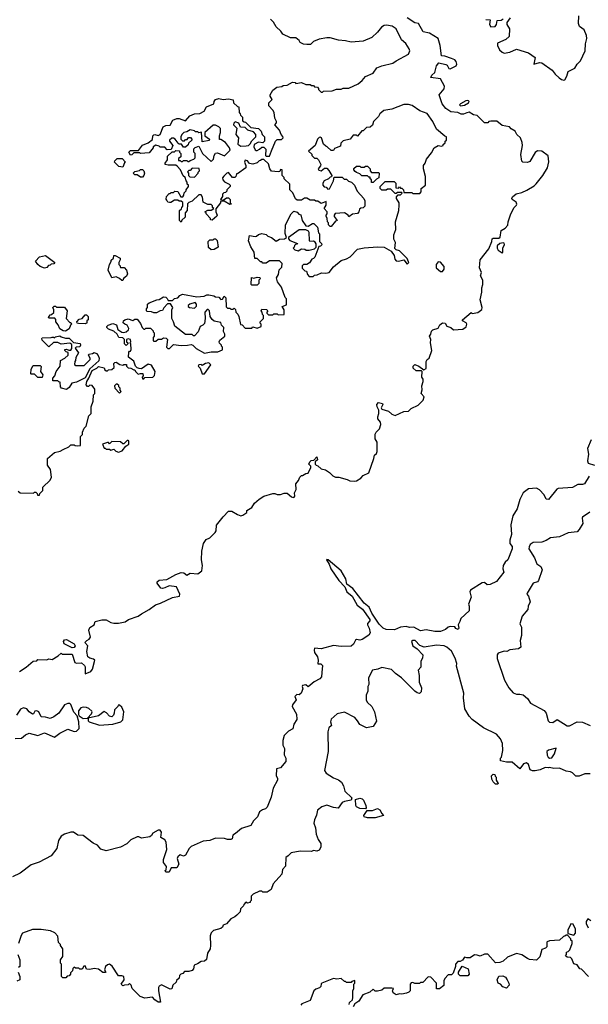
# Model space of a CAD drawing. Extents: x 1861455 to 2058065, y 200073 to 437907.
# Tile 434 of 574: x 2020480 to 2025637, y 343032 to 351968. Entities that reach past the tile are written whole.
import ezdxf

# ---------------------------------------------------------------- set-up
doc = ezdxf.new("R2010")
doc.units = 0

msp = doc.modelspace()

# ---------------------------------------------------------------- linework, layer by layer
at = {"layer": '0CON05XD'}
for points in [[(2024927.5, 351985), (2024897.8, 351942.2), (2024899.5, 351925), (2024920.9, 351885), (2024918, 351815), (2024890.2, 351789.8), (2024813.9, 351756.1), (2024812.1, 351735), (2024832.5, 351695), (2024855, 351673.5), (2024875, 351664.8), (2024925.8, 351674.2), (2024985, 351700), (2025095, 351668), (2025153.8, 351625), (2025143.9, 351563.9), (2025195, 351578.8), (2025215, 351576.2), (2025309.6, 351509.5), (2025335.7, 351475), (2025371.7, 351441.7), (2025395, 351424.6), (2025415, 351418.6), (2025425, 351423.3), (2025442.2, 351455), (2025455, 351496.7), (2025515, 351528), (2025536.7, 351565), (2025566.2, 351595), (2025607.5, 351685), (2025612.3, 351747.7), (2025623.6, 351796.4), (2025621.2, 351825), (2025600, 351875), (2025557, 351907), (2025546.7, 351935), (2025552.5, 352002.5)], [(2021815, 350330), (2021808.3, 350338.3), (2021810, 350365), (2021835, 350390), (2021845, 350390), (2021855, 350400), (2021875, 350400), (2021888.3, 350411.7), (2021915, 350410), (2021941.7, 350361.7), (2021958.3, 350361.7), (2021970, 350375), (2021971.7, 350398.3), (2021990, 350415), (2021990, 350425), (2022010, 350455), (2022010, 350465), (2022000, 350475), (2022000, 350495), (2021990, 350505), (2021980, 350535), (2021961.7, 350551.7), (2021937, 350607), (2021909.3, 350639.3), (2021895, 350647.5), (2021825, 350647.5), (2021800, 350655), (2021800, 350665), (2021820, 350695), (2021821.7, 350728.3), (2021861.7, 350768.3), (2021885, 350770), (2021895, 350780), (2021928.3, 350778.3), (2021930, 350765), (2021940, 350755), (2021940, 350725), (2021921.7, 350708.3), (2021921.7, 350691.7), (2021935, 350690), (2021945, 350680), (2021955, 350680), (2021965, 350690), (2021995, 350690), (2022005, 350680), (2022015, 350680), (2022025, 350690), (2022058.3, 350701.7), (2022070, 350715), (2022070, 350755), (2022060, 350765), (2022060, 350795), (2022071.7, 350808.3), (2022105, 350820), (2022137.5, 350755), (2022215, 350680), (2022237, 350703), (2022243.3, 350735), (2022255, 350757.5), (2022275, 350760), (2022336.4, 350733.6), (2022387.5, 350785), (2022383.3, 350805), (2022347.5, 350855), (2022305, 350880), (2022291.7, 350881.7), (2022292.5, 350915), (2022302.5, 350945), (2022301.7, 350981.7), (2022287, 350997), (2022255, 351010), (2022235, 351010), (2022160, 350945), (2022160, 350915), (2022200, 350885), (2022197, 350873), (2022135, 350860), (2022128.3, 350948.3), (2022105, 350940), (2022095, 350950), (2022075, 350950), (2022065, 350960), (2022025, 350967.5), (2021995, 350950), (2021970, 350945), (2021950, 350925), (2021942.5, 350905), (2021942.5, 350882.5), (2021955, 350870), (2021975, 350870), (2021985, 350880), (2021998.3, 350881.7), (2022011.7, 350898.3), (2022028.3, 350898.3), (2022040, 350885), (2022040, 350875), (2022011.7, 350848.3), (2022008.3, 350831.7), (2021985, 350810), (2021965, 350810), (2021948.3, 350838.3), (2021925, 350840), (2021918.3, 350848.3), (2021890, 350885), (2021875, 350892.5), (2021858.3, 350891.7), (2021840, 350875), (2021840, 350865), (2021870, 350825), (2021855, 350790), (2021818.3, 350788.3), (2021795, 350810), (2021755, 350810), (2021745, 350820), (2021715, 350830), (2021690, 350815), (2021690, 350805), (2021655, 350760), (2021575, 350752.5), (2021565, 350760), (2021515, 350760), (2021498.3, 350741.7), (2021485, 350740), (2021470, 350765), (2021485, 350780), (2021558.3, 350781.7), (2021595, 350830), (2021645, 350850), (2021685, 350880), (2021687.5, 350915), (2021695, 350922.5), (2021705, 350926.7), (2021735, 350917.5), (2021753, 350927), (2021780, 350995), (2021805, 351007.5), (2021845, 351010), (2021870, 351055), (2021905, 351072.5), (2021925, 351072.5), (2021985, 351050), (2022023, 351097), (2022065, 351112.5), (2022115, 351117.5), (2022153.3, 351136.7), (2022173.6, 351176.4), (2022240, 351205), (2022242.5, 351225), (2022255, 351242.5), (2022285, 351252.5), (2022325, 351242.5), (2022375, 351250), (2022415, 351240), (2022420, 351215), (2022455, 351180), (2022468.3, 351178.3), (2022470, 351125), (2022480, 351115), (2022481.7, 351101.7), (2022500, 351085), (2022501.7, 351051.7), (2022515, 351040), (2022528.3, 351038.3), (2022575, 350990), (2022645, 350980), (2022670, 350955), (2022680, 350925), (2022700, 350905), (2022700, 350865), (2022685, 350850), (2022645, 350857.5), (2022606.7, 350835), (2022603.9, 350813.9), (2022615, 350787.5), (2022625, 350780), (2022635, 350782.5), (2022655, 350792.5), (2022675, 350812.5), (2022695, 350810), (2022711.7, 350791.7), (2022710, 350735), (2022715, 350730), (2022745, 350730), (2022763.3, 350776.7), (2022800, 350865), (2022815, 350880), (2022855, 350880), (2022870, 350895), (2022867, 350907), (2022850, 350925), (2022837.5, 350965), (2022793, 351013), (2022808.3, 351031.7), (2022810, 351045), (2022793, 351073), (2022787, 351127), (2022776.4, 351146.4), (2022740, 351185), (2022740, 351215), (2022770, 351245), (2022752.5, 351275), (2022752.5, 351285), (2022775, 351330), (2022813, 351357), (2022857, 351363), (2022868.3, 351371.7), (2022907, 351373), (2022955, 351400), (2022977, 351397), (2022985, 351390), (2023035, 351397.5), (2023075, 351380), (2023115, 351380), (2023125, 351370), (2023145, 351370), (2023155, 351360), (2023180, 351355), (2023190, 351345), (2023190, 351335), (2023215, 351310), (2023225, 351310), (2023235, 351320), (2023315, 351322.5), (2023353.6, 351336.4), (2023395, 351337.5), (2023415, 351347.5), (2023465, 351347.5), (2023550, 351385), (2023587.5, 351415), (2023617, 351453), (2023685, 351482.5), (2023719.3, 351530.7), (2023765, 351550), (2023865, 351573.3), (2023893.9, 351596.1), (2024007.5, 351655), (2024017.5, 351685), (2024012.5, 351705), (2023983, 351753), (2023943.3, 351785), (2023894.1, 351884.1), (2023858.8, 351908.8), (2023807.7, 351917.7), (2023785, 351916), (2023760.6, 351899.4), (2023725.7, 351854.3), (2023672.3, 351807.7), (2023595, 351772), (2023485, 351764), (2023435, 351776), (2023371.7, 351781.7), (2023295, 351802.5), (2023265, 351802.5), (2023195, 351792.5), (2023145, 351770), (2023117, 351743), (2023085, 351742.5), (2023055, 351747.5), (2023025, 351762.5), (2023015, 351780), (2022985, 351802.5), (2022935, 351802.5), (2022865, 351837.5), (2022847.5, 351865), (2022805, 351902.5), (2022782.5, 351945), (2022755, 351972.5)], [(2024535, 351124.2), (2024505, 351110), (2024485, 351110.8), (2024455, 351125.7), (2024390.8, 351130.8), (2024345, 351163.3), (2024312, 351205), (2024284, 351285), (2024330.5, 351339.5), (2024332.5, 351365), (2024295, 351432.5), (2024210, 351445), (2024217.5, 351465), (2024245, 351490), (2024261.4, 351548.6), (2024282.7, 351577.3), (2024345, 351561.9), (2024355.7, 351555), (2024370.8, 351525), (2024385, 351521.8), (2024439.6, 351550.4), (2024445.3, 351565), (2024438.8, 351588.8), (2024425, 351603.3), (2024397.5, 351617.5), (2024335, 351638.1), (2024305, 351640), (2024293.8, 351735), (2024275, 351798.8), (2024197.5, 351845), (2024138.3, 351858.3), (2024095.5, 351935), (2024065, 351940.8), (2023995.4, 351985.4)], [(2024708.5, 351968.5), (2024747, 351967), (2024741.1, 351925), (2024754.1, 351904.1), (2024792.5, 351905), (2024804.2, 351925), (2024809.7, 351960.3), (2024846.2, 351963.8), (2024865.5, 351974.5)], [(2021655, 349397.5), (2021723, 349427), (2021745, 349430), (2021785, 349452.5), (2021805, 349450), (2021818.3, 349438.3), (2021825, 349420), (2021865, 349420), (2021883.3, 349436.7), (2021915, 349442.5), (2021933.6, 349466.4), (2021955, 349476.7), (2022085, 349452.5), (2022151.7, 349458.3), (2022178.3, 349471.7), (2022195, 349472.5), (2022241.7, 349461.7), (2022255, 349452.5), (2022285, 349450), (2022305, 349430), (2022318.3, 349431.7), (2022335, 349460), (2022350, 349445), (2022351.7, 349361.7), (2022365, 349350), (2022385, 349350), (2022395, 349340), (2022415, 349340), (2022425, 349350), (2022438.3, 349338.3), (2022440, 349315), (2022457, 349297), (2022466.7, 349275), (2022481.7, 349201.7), (2022498.3, 349198.3), (2022525, 349170), (2022585, 349170), (2022595, 349180), (2022635, 349170), (2022670, 349185), (2022670, 349205), (2022660, 349215), (2022660, 349225), (2022690, 349255), (2022690, 349285), (2022683, 349293), (2022680, 349315), (2022670, 349325), (2022675, 349340), (2022718.3, 349338.3), (2022730, 349325), (2022720, 349315), (2022720, 349305), (2022735, 349290), (2022775, 349290), (2022785, 349300), (2022815, 349300), (2022825, 349290), (2022878.3, 349291.7), (2022880, 349335), (2022860, 349365), (2022898.3, 349381.7), (2022900, 349435), (2022888.3, 349448.3), (2022855, 349540), (2022818.3, 349588.3), (2022810, 349625), (2022826.7, 349655), (2022833, 349697), (2022857, 349723), (2022860, 349755), (2022835, 349780), (2022745, 349780), (2022715, 349760), (2022685, 349760), (2022675, 349770), (2022665, 349770), (2022635, 349800), (2022611.7, 349801.7), (2022607, 349857), (2022575, 349907.5), (2022555, 349960), (2022565, 350010), (2022615, 350000), (2022627, 350003), (2022645, 350020), (2022675, 350027.5), (2022715, 350020), (2022730, 350005), (2022765, 349990), (2022805, 349957.5), (2022835, 349977.5), (2022881.7, 349978.3), (2022898.3, 349991.7), (2022887, 350027), (2022890, 350105), (2022943, 350207), (2022965, 350230), (2022995, 350220), (2023013, 350203), (2023028.3, 350198.3), (2023042, 350145), (2023075, 350098.8), (2023096.4, 350093.6), (2023135, 350120), (2023148.3, 350118.3), (2023180, 350085), (2023190, 350035), (2023200, 350025), (2023200, 349955), (2023218.3, 349938.3), (2023220, 349925), (2023208.3, 349911.7), (2023191.7, 349908.3), (2023157, 349813), (2023145, 349800), (2023130, 349795), (2023109.3, 349760.7), (2023085, 349747.5), (2023055, 349747.5), (2023042.5, 349735), (2023043, 349713), (2023065, 349690), (2023080, 349685), (2023090, 349655), (2023105, 349637.5), (2023141.7, 349638.3), (2023155, 349650), (2023177, 349653), (2023218.3, 349671.7), (2023255, 349667.5), (2023287, 349673), (2023327.5, 349725), (2023395, 349782.5), (2023445, 349797.5), (2023477.5, 349815), (2023543.9, 349886.1), (2023605, 349896.7), (2023725, 349906.7), (2023785, 349902.5), (2023848.3, 349868.3), (2023877, 349827), (2023882.5, 349795), (2023895, 349780), (2023915, 349777.5), (2023965, 349790), (2023995, 349750), (2024010, 349765), (2024005, 349770), (2023995, 349800), (2023925, 349870), (2023895, 349880), (2023881.7, 349891.7), (2023887.5, 349945), (2023872.5, 349975), (2023872.5, 350015), (2023890, 350065), (2023887.5, 350135), (2023917.5, 350235), (2023922.5, 350285), (2023922.5, 350305), (2023897.5, 350345), (2023898.3, 350361.7), (2023911.7, 350378.3), (2023935, 350380), (2023950, 350395), (2023945, 350400), (2023905, 350400), (2023895, 350390), (2023885, 350390), (2023845, 350430), (2023815, 350430), (2023805, 350420), (2023765, 350420), (2023750, 350435), (2023750, 350455), (2023795, 350500), (2023875, 350500), (2023890, 350485), (2023891.7, 350441.7), (2023915, 350440), (2023925, 350450), (2023935, 350440), (2023945, 350440), (2023960, 350425), (2023965, 350400), (2024035, 350400), (2024045, 350390), (2024108.3, 350391.7), (2024120, 350405), (2024120, 350435), (2024160, 350465), (2024160, 350545), (2024143.6, 350613.6), (2024142.5, 350645), (2024157.5, 350665), (2024168.3, 350701.7), (2024215, 350760), (2024240, 350805), (2024275, 350827.5), (2024305, 350820), (2024320, 350825), (2024320, 350835), (2024338.3, 350851.7), (2024340, 350865), (2024350, 350875), (2024350, 350905), (2024335, 350910), (2024260, 350975), (2024226.7, 351045), (2024175, 351117.5), (2024110.4, 351140.5), (2024038.3, 351188.3), (2024005, 351200), (2023965, 351200), (2023855, 351156.7), (2023782.5, 351145), (2023747.5, 351115), (2023735, 351090), (2023690, 351045), (2023678.3, 351011.7), (2023658.3, 350991.7), (2023625, 350990), (2023595, 350960), (2023581.7, 350958.3), (2023545, 350910), (2023535, 350920), (2023505, 350920), (2023477, 350883), (2023415, 350870), (2023391.7, 350848.3), (2023388.3, 350821.7), (2023335, 350800), (2023325, 350780), (2023305, 350780), (2023270, 350815), (2023255, 350820), (2023235, 350840), (2023216, 350896), (2023205, 350902.5), (2023195, 350900), (2023180, 350885), (2023160, 350825), (2023100, 350775), (2023128.3, 350748.3), (2023130, 350735), (2023155, 350710), (2023175, 350710), (2023190, 350695), (2023210, 350655), (2023208.3, 350641.7), (2023187.5, 350615), (2023193.6, 350603.6), (2023215, 350597.5), (2023245, 350620), (2023265, 350620), (2023285, 350600), (2023310, 350555), (2023308.3, 350541.7), (2023295, 350540), (2023280, 350525), (2023240, 350505), (2023230, 350485), (2023230, 350465), (2023241.7, 350451.7), (2023258.3, 350448.3), (2023275, 350430), (2023288.3, 350431.7), (2023327.5, 350505), (2023331.7, 350538.3), (2023405, 350540), (2023421.7, 350521.7), (2023445, 350520), (2023461.7, 350501.7), (2023490, 350495), (2023517.5, 350465), (2023541.7, 350411.7), (2023600, 350345), (2023610, 350325), (2023610, 350275), (2023595, 350260), (2023573, 350257), (2023561.7, 350248.3), (2023557, 350223), (2023545, 350210), (2023498.3, 350201.7), (2023465, 350180), (2023460, 350195), (2023425, 350214), (2023341.2, 350208.8), (2023332.5, 350195), (2023333, 350183), (2023360, 350145), (2023345, 350140), (2023305, 350090), (2023295, 350090), (2023280, 350105), (2023280, 350125), (2023273, 350133), (2023270, 350165), (2023260, 350185), (2023260, 350195), (2023270, 350205), (2023270, 350225), (2023240, 350255), (2023260, 350285), (2023258.3, 350318.3), (2023215, 350300), (2023185, 350320), (2023165, 350320), (2023155, 350330), (2023115, 350330), (2023085, 350347.5), (2023063, 350347), (2023035, 350330), (2022995, 350330), (2022981.7, 350341.7), (2022958.3, 350398.3), (2022930, 350425), (2022930, 350475), (2022880, 350525), (2022880, 350535), (2022860, 350555), (2022860, 350605), (2022845, 350610), (2022838.3, 350591.7), (2022825, 350587.5), (2022765, 350593.3), (2022750, 350615), (2022735, 350660), (2022695, 350700), (2022675, 350700), (2022665, 350690), (2022651.7, 350688.3), (2022635, 350670), (2022595, 350657.5), (2022563.3, 350663.3), (2022545, 350687.5), (2022525, 350692.5), (2022517.5, 350675), (2022530, 350645), (2022530, 350625), (2022455, 350570), (2022445, 350570), (2022440, 350545), (2022430, 350535), (2022410, 350535), (2022375, 350580), (2022360, 350575), (2022330.7, 350549.3), (2022318.3, 350531.7), (2022322.5, 350515), (2022337, 350497), (2022380, 350475), (2022390, 350465), (2022390, 350455), (2022360, 350425), (2022358.3, 350411.7), (2022345, 350400), (2022331.7, 350398.3), (2022320, 350385), (2022320, 350365), (2022300, 350335), (2022325, 350330), (2022355, 350350), (2022375, 350350), (2022390, 350335), (2022390, 350305), (2022400, 350295), (2022385, 350290), (2022335, 350320), (2022301.7, 350318.3), (2022300, 350305), (2022258.3, 350251.7), (2022257.5, 350225), (2022270, 350195), (2022267.5, 350185), (2022225, 350150), (2022211.7, 350151.7), (2022210, 350165), (2022170, 350205), (2022170, 350215), (2022160, 350225), (2022185, 350240), (2022215, 350240), (2022240, 350255), (2022230, 350265), (2022228.3, 350278.3), (2022215, 350290), (2022185, 350290), (2022143.6, 350313.6), (2022137, 350357), (2022125, 350380), (2022105, 350380), (2022045, 350320), (2022015, 350310), (2022001.7, 350298.3), (2022000, 350235), (2021980, 350215), (2021980, 350175), (2021951.7, 350148.3), (2021945, 350130), (2021930, 350145), (2021930, 350235), (2021948.3, 350251.7), (2021950, 350265), (2021960, 350275), (2021958.3, 350308.3), (2021945, 350320), (2021925, 350320), (2021915, 350330), (2021885, 350330), (2021851.7, 350308.3), (2021838.3, 350308.3), (2021823.6, 350313.6), (2021815, 350330)], [(2024477.5, 351187.5), (2024515, 351193.3), (2024550, 351215), (2024555.8, 351225), (2024551.7, 351231.7), (2024545, 351235.6), (2024525, 351230.8), (2024477.5, 351205), (2024470, 351195), (2024477.5, 351187.5)], [(2020477, 346053), (2020538.3, 346091.7), (2020603, 346147), (2020635, 346150), (2020645, 346160), (2020725, 346157.5), (2020745, 346167.5), (2020775, 346160), (2020830, 346195), (2020855, 346220), (2020865, 346210), (2020955, 346210), (2020980, 346135), (2020995, 346129.4), (2021040.8, 346130.8), (2021067.3, 346107.3), (2021073.6, 346093.6), (2021075, 346030), (2021125, 346051.2), (2021140.6, 346075), (2021160, 346155), (2021150, 346165), (2021115, 346172.5), (2021097.5, 346185), (2021087.5, 346235), (2021097.5, 346285), (2021070, 346315), (2021090, 346335), (2021110, 346345), (2021122.5, 346365), (2021107.7, 346427.7), (2021115, 346452), (2021154, 346475), (2021165, 346506.7), (2021225, 346522), (2021265, 346521.4), (2021305, 346496.2), (2021335, 346491.2), (2021375, 346490), (2021435, 346503.3), (2021466.4, 346523.6), (2021555.9, 346554.1), (2021583.9, 346576.1), (2021655, 346613.8), (2021712, 346658), (2021757.9, 346672.1), (2021865, 346723.3), (2021930, 346735), (2021932.5, 346755), (2021902.3, 346822.3), (2021835, 346830), (2021796.8, 346813.2), (2021775, 346806), (2021760, 346810), (2021726.7, 346855), (2021727.5, 346865), (2021745, 346880), (2021815, 346888.8), (2021895, 346932.5), (2021945, 346951.2), (2021967.7, 346947.7), (2021995, 346927.5), (2022026.4, 346943.6), (2022095, 346940), (2022132.5, 346965), (2022138.8, 347015), (2022130, 347065), (2022130.8, 347145), (2022146.7, 347215), (2022170.7, 347249.3), (2022203, 347267), (2022252.5, 347315), (2022261.7, 347328.3), (2022265, 347380), (2022324.1, 347455.9), (2022375, 347507.5), (2022405, 347507.5), (2022455, 347476.7), (2022485, 347466.7), (2022505, 347470), (2022540, 347495), (2022540, 347515), (2022585, 347540), (2022609.7, 347580.3), (2022652.5, 347617.5), (2022695, 347643.5), (2022775, 347667.5), (2022795, 347667.5), (2022815, 347657.5), (2022845, 347657.5), (2022878.3, 347671.7), (2022905, 347672.5), (2022945, 347638.8), (2022961.7, 347631.7), (2022970, 347635), (2022975.8, 347645), (2022971.2, 347675), (2022987.5, 347705), (2022983, 347757), (2023010, 347785), (2023020, 347815), (2023035, 347830), (2023045, 347830), (2023075, 347850), (2023097, 347853), (2023120, 347905), (2023120, 347915), (2023102.5, 347935), (2023110, 347955), (2023123, 347967), (2023148.3, 347971.7), (2023175, 348000), (2023180, 347975), (2023160, 347955), (2023160, 347935), (2023170, 347925), (2023185, 347920), (2023215, 347893.3), (2023253.6, 347883.6), (2023289.3, 347859.3), (2023319.3, 347829.3), (2023345, 347817.5), (2023375, 347816.7), (2023450, 347795), (2023475, 347783.3), (2023515, 347778.8), (2023535.9, 347784.1), (2023575, 347807.5), (2023595, 347830), (2023647.5, 347855), (2023693.3, 347985), (2023697.5, 348015), (2023715, 348032.5), (2023720.7, 348049.3), (2023723, 348133), (2023703.3, 348165), (2023703.9, 348206.1), (2023713.9, 348226.1), (2023743.6, 348256.4), (2023756.2, 348295), (2023753.8, 348315), (2023726.7, 348345), (2023726.7, 348365), (2023737.5, 348395), (2023737.5, 348425), (2023722.5, 348455), (2023720, 348475), (2023735, 348492.5), (2023770, 348485), (2023772.5, 348475), (2023757.5, 348445), (2023763.8, 348433.8), (2023825.7, 348415.7), (2023855, 348387.5), (2023885, 348376.7), (2023965, 348412), (2024005, 348414.3), (2024030.3, 348439.7), (2024095, 348470), (2024140, 348515), (2024147.5, 348545), (2024120, 348575), (2024131.7, 348608.3), (2024127.5, 348645), (2024140, 348685), (2024140, 348705), (2024127.5, 348725), (2024130, 348775), (2024125, 348780), (2024075, 348780), (2024050, 348805), (2024050, 348825), (2024065, 348837.5), (2024100, 348825), (2024145, 348790), (2024166.1, 348803.9), (2024167.5, 348865), (2024177, 348883), (2024193.6, 348896.4), (2024217.5, 348965), (2024206, 349035), (2024207.5, 349065), (2024197.5, 349095), (2024210, 349115), (2024215, 349140), (2024227, 349153), (2024275, 349167.5), (2024291.2, 349198.8), (2024315, 349216.7), (2024340, 349215), (2024355, 349187.5), (2024390, 349175), (2024415, 349152.5), (2024499.1, 349160.9), (2024527.9, 349182.1), (2024534.2, 349205), (2024527.8, 349217.8), (2024497.5, 349235), (2024497.5, 349245), (2024575, 349310), (2024585, 349302.5), (2024635, 349310), (2024671.1, 349338.9), (2024675.5, 349355.6), (2024656.7, 349425), (2024672.5, 349495), (2024670, 349535), (2024680, 349565), (2024681.2, 349605), (2024660, 349645), (2024667.5, 349675), (2024650, 349715), (2024655, 349790), (2024735, 349890), (2024762.5, 349955), (2024765, 349980), (2024775, 349986.2), (2024825, 349986.2), (2024838.8, 349995), (2024846.2, 350053.8), (2024883, 350077), (2024907, 350103), (2024911.2, 350135), (2024934.2, 350205.8), (2024963.8, 350265), (2024986.2, 350285), (2024988.8, 350295), (2024981.7, 350311.7), (2024947.5, 350335), (2024942.5, 350345), (2024949.3, 350360.7), (2024982.3, 350387.7), (2025035, 350400), (2025079.7, 350420.3), (2025145, 350460), (2025165, 350478.8), (2025225.8, 350555), (2025265.7, 350625), (2025277.7, 350677.7), (2025271.7, 350731.7), (2025215, 350776.2), (2025175, 350777.5), (2025155, 350762.5), (2025107.3, 350682.7), (2025085, 350672), (2025044.1, 350674.1), (2025033.3, 350685), (2025023.8, 350745), (2025039.2, 350825), (2025035.8, 350855), (2025021.2, 350895), (2024987.7, 350927.7), (2024972.5, 350955), (2024937.5, 350977.5), (2024922.5, 350995), (2024855, 351007.1), (2024807.9, 351048), (2024752, 351048), (2024735.7, 351044.3), (2024725, 351031.2), (2024695, 351033.1), (2024628.3, 351098.3), (2024595, 351106), (2024555, 351130), (2024535, 351124.2)], [(2022485, 350820), (2022535, 350823.3), (2022555, 350827.5), (2022569.3, 350840.7), (2022585, 350870), (2022622.5, 350905), (2022622.5, 350925), (2022600.7, 350950.7), (2022550, 350965), (2022525, 350990), (2022481.7, 350991.7), (2022468.3, 351028.3), (2022435, 351040), (2022421.7, 351028.3), (2022420, 351015), (2022450, 350985), (2022438.8, 350925), (2022463.3, 350895), (2022458.3, 350838.3), (2022485, 350820)], [(2021415, 350630), (2021380, 350635), (2021340, 350675), (2021341.7, 350688.3), (2021363, 350707), (2021408.3, 350708.3), (2021440, 350675), (2021431.7, 350668.3), (2021415, 350630)], [(2021595, 350540), (2021575, 350540), (2021545, 350560), (2021525, 350560), (2021510, 350575), (2021525, 350590), (2021565, 350600), (2021575, 350610), (2021595, 350610), (2021606.7, 350596.7), (2021612.5, 350575), (2021607, 350553), (2021595, 350540)], [(2022065, 350540), (2022100, 350575), (2022100, 350585), (2022110, 350595), (2022108.3, 350618.3), (2022045, 350620), (2022025, 350600), (2022015, 350600), (2022001.7, 350588.3), (2022010, 350575), (2022010, 350555), (2022021.7, 350541.7), (2022065, 350540)], [(2023685, 350490), (2023671.7, 350491.7), (2023670, 350515), (2023660, 350525), (2023658.3, 350538.3), (2023645, 350540), (2023635, 350550), (2023581.7, 350551.7), (2023565, 350570), (2023535, 350580), (2023521.7, 350591.7), (2023510, 350605), (2023511.7, 350618.3), (2023535, 350640), (2023565, 350640), (2023575, 350630), (2023605, 350630), (2023615, 350640), (2023635, 350640), (2023660, 350615), (2023660, 350595), (2023671.7, 350581.7), (2023735, 350580), (2023740, 350575), (2023738.3, 350531.7), (2023715, 350520), (2023685, 350490)], [(2023005, 349870), (2023035, 349890), (2023065, 349886.7), (2023077, 349877), (2023105, 349876.7), (2023155, 349890), (2023170, 349905), (2023170, 349935), (2023159.3, 349949.3), (2023145, 349957.5), (2023112.5, 349955), (2023107.5, 349965), (2023106.4, 350036.4), (2023099.3, 350049.3), (2023075, 350062.5), (2023015, 350060), (2022918.3, 349991.7), (2022918.3, 349978.3), (2022930, 349965), (2022998.3, 349938.3), (2022995, 349930), (2022985, 349930), (2022971.7, 349918.3), (2022970, 349905), (2022960, 349895), (2022975, 349880), (2023005, 349870)], [(2022215, 349880), (2022191.7, 349901.7), (2022190, 349955), (2022205, 349970), (2022235, 349970), (2022245, 349980), (2022255, 349980), (2022270, 349965), (2022280, 349905), (2022245, 349882.5), (2022215, 349880)], [(2024855, 349851.2), (2024863.3, 349856.7), (2024862.5, 349895), (2024877.3, 349927.3), (2024875, 349940), (2024865, 349943.8), (2024834.1, 349935.9), (2024811.2, 349915), (2024811.2, 349895), (2024820, 349875), (2024855, 349851.2)], [(2020705, 349712.5), (2020665, 349727.5), (2020643.3, 349745), (2020623.8, 349776.2), (2020660, 349815), (2020715, 349827.5), (2020800, 349765), (2020788.3, 349751.7), (2020765, 349750), (2020755, 349740), (2020741.7, 349738.3), (2020725, 349720), (2020705, 349712.5)], [(2021415, 349600), (2021405, 349600), (2021385, 349620), (2021355, 349633.3), (2021315, 349626.7), (2021282.5, 349695), (2021293, 349747), (2021310, 349775), (2021310, 349785), (2021330, 349805), (2021333, 349827), (2021345, 349826.7), (2021390, 349805), (2021391.7, 349788.3), (2021380, 349765), (2021380, 349745), (2021390, 349735), (2021390, 349725), (2021395, 349720), (2021428.3, 349718.3), (2021447.5, 349695), (2021457, 349663), (2021448.3, 349641.7), (2021421.7, 349618.3), (2021415, 349600)], [(2024315, 349682.2), (2024329.1, 349705), (2024329.3, 349729.3), (2024297.6, 349767.6), (2024275, 349769.2), (2024256.9, 349745), (2024258.1, 349715), (2024295, 349682.5), (2024315, 349682.2)], [(2022635, 349560), (2022585, 349560), (2022580, 349565), (2022581.7, 349628.3), (2022602.5, 349622.5), (2022635, 349630), (2022658.3, 349628.3), (2022660, 349615), (2022650, 349605), (2022650, 349575), (2022635, 349560)], [(2020465, 347690), (2020483, 347673), (2020605, 347670), (2020615, 347680), (2020625, 347680), (2020638.3, 347668.3), (2020641.7, 347651.7), (2020658.3, 347651.7), (2020661.7, 347668.3), (2020690, 347695), (2020690, 347725), (2020755, 347790), (2020767.5, 347815), (2020760, 347885), (2020732.5, 347925), (2020733, 347987), (2020795, 348040), (2020847, 348053), (2020873.3, 348066.7), (2020927, 348093), (2020945, 348110), (2020975, 348110), (2020983, 348103), (2021005, 348100), (2021030, 348105), (2021030, 348185), (2021050, 348205), (2021050, 348225), (2021065, 348260), (2021081.7, 348278.3), (2021108.3, 348371.7), (2021127, 348393), (2021127.5, 348455), (2021147.5, 348505), (2021150, 348565), (2021160, 348575), (2021160, 348615), (2021138.3, 348648.3), (2021115, 348650), (2021105, 348640), (2021095, 348640), (2021082.5, 348655), (2021087.5, 348685), (2021107.5, 348715), (2021137, 348783), (2021180, 348805), (2021195, 348820), (2021245, 348810), (2021251.7, 348791.7), (2021265, 348780), (2021275, 348780), (2021285, 348790), (2021317, 348793), (2021337.5, 348812.5), (2021333, 348847), (2021341.7, 348858.3), (2021355, 348860), (2021388.3, 348838.3), (2021415, 348832.5), (2021425, 348840), (2021448.3, 348838.3), (2021450, 348825), (2021465, 348810), (2021487, 348807), (2021515, 348790), (2021525, 348790), (2021530, 348775), (2021555, 348750), (2021575, 348757.5), (2021597, 348757), (2021600, 348735), (2021590, 348725), (2021595, 348710), (2021605, 348710), (2021615, 348720), (2021687, 348723), (2021701.7, 348738.3), (2021710, 348775), (2021675, 348832.5), (2021645, 348842.5), (2021585, 348800), (2021563, 348803), (2021545, 348810), (2021530, 348825), (2021515, 348870), (2021467.5, 348905), (2021468.3, 348951.7), (2021475, 348960), (2021485, 348960), (2021490, 348975), (2021487.5, 349025), (2021480, 349035), (2021487.5, 349045), (2021486.1, 349066.1), (2021465, 349072.5), (2021450, 349065), (2021450, 349045), (2021460, 349035), (2021460, 349025), (2021445, 349010), (2021430, 349025), (2021430, 349065), (2021415, 349080), (2021380, 349085), (2021363, 349113), (2021335, 349140), (2021285, 349160), (2021270, 349175), (2021270, 349185), (2021283, 349197), (2021325, 349210), (2021358.3, 349198.3), (2021370, 349155), (2021407.5, 349132.5), (2021425, 349128.8), (2021445.9, 349134.1), (2021467.5, 349152.5), (2021471.2, 349165), (2021456, 349196), (2021432.5, 349205), (2021418.3, 349218.3), (2021422.5, 349235), (2021432.5, 349245), (2021465, 349252.5), (2021505, 349237.5), (2021525, 349250), (2021545, 349250), (2021575, 349210), (2021590, 349175), (2021605, 349160), (2021615, 349160), (2021625, 349170), (2021665, 349167.5), (2021690, 349145), (2021690, 349135), (2021700, 349125), (2021700, 349095), (2021690, 349085), (2021690, 349055), (2021695, 349050), (2021715, 349050), (2021735, 349070), (2021765, 349070), (2021785, 349080), (2021808.3, 349078.3), (2021820, 349065), (2021812.5, 348995), (2021823, 348983), (2021840, 348985), (2021875, 349020), (2021945, 349012.5), (2022003, 349013), (2022035, 349020), (2022050, 349015), (2022080, 348985), (2022155, 348942.5), (2022215, 348952.5), (2022276.4, 348953.6), (2022318.3, 348971.7), (2022320, 348995), (2022310, 349005), (2022310, 349015), (2022291.7, 349031.7), (2022290, 349045), (2022295, 349060), (2022340, 349095), (2022340, 349115), (2022328.3, 349138.3), (2022330, 349175), (2022310, 349195), (2022305, 349220), (2022245, 349232.5), (2022226.1, 349246.1), (2022207.5, 349275), (2022200, 349325), (2022188.3, 349338.3), (2022181.7, 349338.3), (2022160, 349315), (2022162.5, 349255), (2022155, 349210), (2022140, 349195), (2022117.5, 349185), (2022100, 349135), (2022065, 349100), (2022055, 349100), (2022045, 349110), (2021985, 349110), (2021886.4, 349186.4), (2021875.9, 349225.9), (2021860, 349255), (2021860, 349335), (2021870, 349355), (2021848.3, 349388.3), (2021821.7, 349388.3), (2021787, 349353), (2021775, 349330), (2021753, 349327), (2021721.7, 349308.3), (2021695, 349307.5), (2021675, 349317.5), (2021635, 349320), (2021630, 349325), (2021630, 349345), (2021640, 349355), (2021640, 349385), (2021655, 349397.5)], [(2020895, 349142.5), (2020873, 349143), (2020843.6, 349163.6), (2020828.3, 349198.3), (2020807.5, 349225), (2020807, 349247), (2020798.3, 349258.3), (2020745, 349260), (2020740, 349265), (2020755, 349290), (2020768.3, 349291.7), (2020788.3, 349311.7), (2020790, 349335), (2020780, 349355), (2020793, 349367), (2020805, 349367.5), (2020815, 349360), (2020885, 349360), (2020910, 349325), (2020900, 349255), (2020935, 349220), (2020945, 349220), (2020950, 349205), (2020940, 349195), (2020928.3, 349161.7), (2020895, 349142.5)], [(2022065, 349351.2), (2022083, 349367), (2022082.5, 349385), (2022071.7, 349401.7), (2022022.3, 349387.7), (2022007.5, 349375), (2022007.5, 349365), (2022020, 349355), (2022065, 349351.2)], [(2021075, 349207.5), (2021012.3, 349212.3), (2021000, 349215), (2020997.5, 349225), (2021019.3, 349250.7), (2021045, 349257.5), (2021075, 349290), (2021085, 349290), (2021100, 349275), (2021100, 349245), (2021090, 349235), (2021090, 349215), (2021085, 349212.5), (2021075, 349207.5)], [(2020905, 348612.5), (2020860, 348625), (2020850, 348635), (2020848.3, 348678.3), (2020835, 348680), (2020825, 348690), (2020781.7, 348691.7), (2020780, 348715), (2020800, 348735), (2020810, 348775), (2020847, 348823), (2020850, 348875), (2020890, 348895), (2020920, 348925), (2020918.3, 348948.3), (2020900, 348955), (2020890, 348965), (2020890, 348975), (2020905, 348977.5), (2020925, 348967.5), (2020945, 348970), (2020952.5, 348985), (2020951.7, 349021.7), (2020935, 349032.5), (2020855, 349022.5), (2020825, 349040), (2020785, 349040), (2020745, 349000), (2020685, 349060), (2020680, 349075), (2020685, 349080), (2020765, 349082.5), (2020775, 349087.5), (2020787.5, 349087.5), (2020795, 349080), (2020805, 349090), (2020845, 349100), (2020855, 349090), (2020895, 349077.5), (2020927.5, 349077.5), (2020968.3, 349038.3), (2021028.3, 349028.3), (2021032.5, 349015), (2021025, 349000), (2020993, 348997), (2020982.5, 348987.5), (2021012.5, 348945), (2020988.3, 348901.7), (2020987.5, 348875), (2020980, 348865), (2020978.3, 348838.3), (2020988.3, 348828.3), (2021065, 348830), (2021120, 348885), (2021120, 348895), (2021103, 348923), (2021108.3, 348931.7), (2021141.7, 348938.3), (2021155, 348947.5), (2021175, 348940), (2021191.7, 348921.7), (2021200, 348895), (2021197, 348873), (2021115, 348800), (2021072.5, 348717.5), (2020995, 348677.5), (2020951.7, 348668.3), (2020929.3, 348630.7), (2020905, 348612.5)], [(2020685, 348720), (2020645, 348720), (2020615, 348750), (2020585, 348750), (2020580, 348755), (2020582.5, 348795), (2020601.7, 348828.3), (2020665, 348830), (2020675, 348820), (2020670, 348775), (2020690, 348745), (2020685, 348720)], [(2022155, 348753.3), (2022212.5, 348835), (2022195, 348852.5), (2022165, 348846.7), (2022135, 348830), (2022125, 348837.5), (2022105, 348836.7), (2022097.5, 348825), (2022116.7, 348806.7), (2022133.6, 348753.6), (2022155, 348753.3)], [(2021385, 348580), (2021400, 348595), (2021390, 348605), (2021390, 348625), (2021380, 348635), (2021378.3, 348648.3), (2021365, 348660), (2021355, 348660), (2021340, 348645), (2021343, 348623), (2021385, 348580)], [(2025664.2, 348155.8), (2025629.6, 348075), (2025637.5, 348025), (2025629, 347965), (2025635, 347944), (2025693.3, 347925)], [(2021375, 348042.5), (2021410, 348055), (2021441.7, 348098.3), (2021470, 348115), (2021470, 348145), (2021465, 348150), (2021455, 348150), (2021425, 348120), (2021415, 348120), (2021395, 348137.5), (2021315, 348140), (2021295, 348120), (2021285, 348130), (2021275, 348130), (2021230, 348115), (2021245, 348080), (2021255, 348080), (2021265, 348070), (2021295, 348070), (2021305, 348060), (2021335, 348070), (2021351.7, 348051.7), (2021375, 348042.5)], [(2025645.7, 347824.3), (2025603.6, 347756.4), (2025585, 347750), (2025540.7, 347749.3), (2025495, 347724), (2025365, 347714.2), (2025353, 347707), (2025275, 347612.5), (2025255, 347617.5), (2025235.5, 347655.5), (2025195, 347700), (2025166.2, 347716.2), (2025095, 347711.8), (2025045.5, 347675), (2025017.3, 347615), (2024990.5, 347529.5), (2024951.5, 347465), (2024934.3, 347385), (2024940, 347295), (2024926.7, 347245), (2024926.7, 347215), (2024945.9, 347185.9), (2024946.7, 347165), (2024906.2, 347065), (2024883.8, 347045), (2024866.2, 347015), (2024861.2, 346985), (2024870, 346955), (2024805, 346869.4), (2024748.3, 346841.7), (2024720, 346840), (2024695, 346858.8), (2024675, 346858.6), (2024568, 346792), (2024562.2, 346775), (2024573.6, 346726.4), (2024550, 346665), (2024557.5, 346645), (2024557, 346603), (2024480, 346535), (2024473.3, 346505), (2024456.2, 346475), (2024462.5, 346445), (2024456.7, 346433.3), (2024435, 346442.5), (2024427, 346457), (2024385, 346461.2), (2024365.9, 346454.1), (2024343.3, 346435), (2024295, 346416), (2024245, 346415.7), (2024165, 346430.6), (2024115, 346422), (2024055, 346456), (2024015, 346452.5), (2023985, 346460), (2023935, 346454), (2023878.3, 346431.7), (2023805, 346432.5), (2023775, 346446.2), (2023741.2, 346481.2), (2023673.3, 346583.3), (2023650, 346635), (2023603.3, 346673.3), (2023500.6, 346805), (2023446.2, 346846.2), (2023437.1, 346895), (2023395, 346966.2), (2023277.5, 347065), (2023265, 347070), (2023262.5, 347065), (2023286.7, 347026.7), (2023302.5, 346985), (2023375, 346878), (2023430.2, 346820.2), (2023447.8, 346775), (2023496.8, 346736.8), (2023542, 346655), (2023588.9, 346618.9), (2023656.7, 346525), (2023657, 346513), (2023635, 346486.7), (2023634.4, 346475), (2023650.6, 346445), (2023658, 346405), (2023645, 346383.3), (2023585, 346343.3), (2023565, 346337.5), (2023535, 346342.5), (2023525, 346337.5), (2023508.3, 346301.7), (2023485, 346282.5), (2023395, 346280), (2023325, 346287.5), (2023215, 346257.5), (2023155, 346263.3), (2023150, 346245), (2023154.2, 346225.8), (2023180, 346185), (2023187.5, 346155), (2023183, 346123), (2023211.7, 346121.7), (2023226.4, 346106.4), (2023218.8, 346045), (2023216.4, 346003.6), (2023202.5, 345985), (2023151.2, 345958.8), (2023095, 345912.5), (2023075, 345932.5), (2023045, 345925.8), (2023041.2, 345915), (2023046.7, 345895), (2023033.8, 345855), (2023015, 345842), (2022993.3, 345845), (2022976.7, 345825), (2022986.7, 345795), (2022955, 345750), (2022951.4, 345735), (2022991.2, 345665), (2022992, 345618), (2022967.5, 345575), (2022956.4, 345533.6), (2022917.7, 345512.3), (2022878.3, 345471.7), (2022866.7, 345425), (2022867.5, 345385), (2022882.5, 345355), (2022877.5, 345295), (2022892.5, 345265), (2022893, 345237), (2022845, 345177.5), (2022810, 345170), (2022807.5, 345105), (2022817.5, 345085), (2022817.5, 345065), (2022778.8, 344995), (2022759.3, 344910.7), (2022725, 344820), (2022710, 344805), (2022683.3, 344796.7), (2022655, 344777.5), (2022637.5, 344735), (2022601.7, 344698.3), (2022577.5, 344655), (2022491.7, 344628.3), (2022438.3, 344581.7), (2022411.7, 344568.3), (2022407.5, 344535), (2022395, 344527.5), (2022365, 344526.7), (2022336, 344536), (2022255, 344540.8), (2022205, 344520), (2022145, 344512), (2022036.4, 344463.6), (2022017.5, 344445), (2021983, 344387), (2021965, 344377.5), (2021935, 344387.5), (2021915, 344370), (2021907.5, 344355), (2021922.5, 344305), (2021905, 344270), (2021855, 344270), (2021835, 344230), (2021805, 344230), (2021800, 344245), (2021807, 344253), (2021811.7, 344281.7), (2021785, 344320), (2021783.3, 344345), (2021813, 344437), (2021808, 344505), (2021796.7, 344525), (2021761.2, 344545), (2021766.5, 344595), (2021752.8, 344612.8), (2021735, 344613.3), (2021686.2, 344585), (2021676.2, 344563.8), (2021658.8, 344551.2), (2021585, 344540), (2021561.5, 344551.5), (2021545, 344551.5), (2021486.7, 344525), (2021450.6, 344489.4), (2021392.7, 344457.3), (2021265, 344426.2), (2021215, 344441.2), (2021185.3, 344475.3), (2021145.5, 344495.5), (2021055, 344564.4), (2021007.1, 344567.1), (2020967, 344593), (2020945, 344593.8), (2020885, 344576.2), (2020855, 344558.8), (2020830.7, 344519.3), (2020816.5, 344445), (2020765, 344379.6), (2020655, 344321.1), (2020585, 344299.4), (2020485, 344222.5), (2020415, 344190)], [(2025650.3, 347499.7), (2025585.9, 347454.1), (2025581.2, 347445), (2025586.2, 347395), (2025555, 347340), (2025535, 347318.8), (2025455, 347310.8), (2025375, 347276.2), (2025295, 347266.2), (2025255, 347240), (2025215, 347226.7), (2025135.9, 347224.1), (2025111.2, 347205), (2025100, 347185), (2025097.5, 347165), (2025148, 347085), (2025171.2, 347031.2), (2025206.5, 347006.5), (2025217.1, 346975), (2025185, 346878.8), (2025175, 346866), (2025136, 346854), (2025082.5, 346765), (2025080, 346755), (2025095, 346737.5), (2025111.2, 346685), (2025091.2, 346645), (2025087.5, 346615), (2025037.5, 346555), (2025016.7, 346485), (2025032.5, 346455), (2025030.7, 346379.3), (2025018.8, 346335), (2025026.4, 346273.6), (2025005, 346257.5), (2024925, 346250), (2024897, 346233), (2024875, 346236.2), (2024820.9, 346219.1), (2024809.5, 346205), (2024811.3, 346171.3), (2024876.2, 345975), (2024916.7, 345905), (2024955, 345860), (2024985, 345846.2), (2025017.3, 345847.3), (2025045, 345840), (2025087, 345807), (2025113.8, 345765), (2025237.9, 345697.9), (2025256.2, 345675), (2025272.9, 345605), (2025285, 345592.3), (2025315, 345590.4), (2025355, 345615.8), (2025445, 345560.5), (2025465, 345560.9), (2025535, 345594.3), (2025585, 345593.3), (2025653.6, 345563.6)], [(2025655, 345122.5), (2025605, 345122.5), (2025555, 345102.5), (2025525, 345102.5), (2025495, 345132.5), (2025475, 345142.5), (2025435, 345147.5), (2025375, 345176.7), (2025325, 345173.3), (2025285, 345182.5), (2025275, 345177.5), (2025245, 345180), (2025199.3, 345160.7), (2025155, 345150), (2025130.7, 345150.7), (2025110.7, 345160.7), (2025095, 345210), (2025075, 345222.5), (2025050, 345215), (2025015, 345170), (2024945, 345230), (2024895, 345230), (2024841.7, 345241.7), (2024840, 345265), (2024850, 345275), (2024863.3, 345335), (2024859.3, 345399.3), (2024840.7, 345440.7), (2024805, 345483.3), (2024685, 345542.5), (2024585, 345617.5), (2024557, 345647), (2024516.7, 345715), (2024506.2, 345815), (2024508.8, 345855), (2024441.7, 346101.7), (2024443.3, 346125), (2024428.8, 346175), (2024396.6, 346236.6), (2024354.1, 346274.1), (2024330, 346285), (2024259.6, 346290.5), (2024148, 346272), (2024109.7, 346289.7), (2024068.1, 346335), (2024046.2, 346335), (2024032.2, 346325), (2024044.7, 346284.7), (2024085, 346257.5), (2024137, 346203), (2024133.3, 346175), (2024117.5, 346145), (2024117, 346093), (2024092.5, 346065), (2024102.5, 346015), (2024102.5, 345955), (2024123, 345903), (2024121.7, 345868.3), (2024105, 345852.5), (2024085, 345857.5), (2024064.1, 345874.1), (2023943.3, 345995), (2023887.5, 346035), (2023851.7, 346071.7), (2023765, 346090), (2023727, 346073), (2023680, 346065), (2023642.5, 345995), (2023647.5, 345935), (2023637.5, 345915), (2023637.5, 345875), (2023623.6, 345836.4), (2023622.5, 345795), (2023632.5, 345775), (2023672.5, 345735), (2023697, 345687), (2023716.7, 345603.3), (2023687, 345553), (2023625, 345542.5), (2023565, 345572.5), (2023543.6, 345603.6), (2023520, 345635), (2023425, 345682.5), (2023360.5, 345669.5), (2023305, 345620), (2023300, 345595), (2023307, 345563), (2023285, 345540), (2023273.3, 345505), (2023278, 345325), (2023243.8, 345155), (2023259.3, 345129.3), (2023325, 345086.7), (2023370.7, 345070.7), (2023399.3, 345049.3), (2023417.5, 345015), (2023428.8, 344965), (2023492.5, 344905), (2023487.5, 344885), (2023425, 344872.5), (2023405, 344862.5), (2023367, 344813), (2023325, 344817.5), (2023265, 344840), (2023220, 344825), (2023180, 344795), (2023171.7, 344748.3), (2023153, 344707), (2023147.5, 344675), (2023163, 344633), (2023168.8, 344575), (2023186.4, 344526.4), (2023211.7, 344491.7), (2023211.7, 344458.3), (2023195, 344430), (2023175, 344422.5), (2023145, 344427.5), (2023125, 344417.5), (2023025, 344422.5), (2022943, 344407), (2022915, 344380), (2022892.5, 344365), (2022890, 344285), (2022862.5, 344255), (2022857, 344213), (2022780, 344125), (2022760, 344075), (2022725, 344050), (2022685, 344050), (2022675, 344060), (2022655, 344060), (2022597, 344033), (2022580, 344015), (2022580, 343975), (2022570, 343965), (2022570, 343955), (2022545, 343950), (2022531.7, 343958.3), (2022511.7, 343938.3), (2022510, 343925), (2022481.7, 343898.3), (2022478.3, 343871.7), (2022448.3, 343841.7), (2022430, 343825), (2022393.6, 343806.4), (2022355, 343762.5), (2022325, 343750), (2022318.3, 343731.7), (2022305, 343720), (2022238.3, 343701.7), (2022215, 343680), (2022207.5, 343655), (2022211.2, 343565), (2022206.7, 343535), (2022183, 343497), (2022175, 343440), (2022157, 343423), (2022125, 343420), (2022091.7, 343398.3), (2022061.7, 343388.3), (2022057.5, 343355), (2022045, 343340), (2022015, 343330), (2021975, 343330), (2021958.3, 343311.7), (2021940, 343305), (2021930, 343295), (2021925, 343270), (2021901.7, 343248.3), (2021898.3, 343231.7), (2021870, 343205), (2021858.3, 343171.7), (2021845, 343170), (2021765, 343207.5), (2021745, 343196.7), (2021738.8, 343185), (2021740, 343155), (2021758.3, 343051.7), (2021735, 343052.5), (2021705, 343072.5), (2021685, 343097.5), (2021615, 343087.5), (2021573.9, 343103.9), (2021500, 343175), (2021490, 343205), (2021475, 343220), (2021465, 343210), (2021430, 343205), (2021415, 343200), (2021400, 343215), (2021426.4, 343253.6), (2021423, 343283), (2021405, 343290), (2021375, 343290), (2021319.4, 343379.4), (2021295, 343396), (2021275, 343390.8), (2021258, 343375), (2021250, 343345), (2021260, 343325), (2021255, 343320), (2021235, 343320), (2021195, 343350), (2021155, 343356.7), (2021115, 343347.5), (2021085, 343350), (2021075, 343380), (2021061.7, 343378.3), (2021045, 343350), (2021025, 343350), (2021015, 343360), (2020985, 343360), (2020975, 343370), (2020961.7, 343358.3), (2020960, 343335), (2020941.7, 343318.3), (2020940, 343305), (2020928.3, 343291.7), (2020911.7, 343288.3), (2020897, 343273), (2020871.7, 343271.7), (2020860, 343285), (2020860, 343395), (2020850, 343405), (2020850, 343435), (2020870, 343465), (2020870, 343535), (2020850, 343565), (2020850, 343575), (2020833, 343593), (2020825, 343650), (2020799.3, 343679.3), (2020759.3, 343699.3), (2020675, 343712.5), (2020595, 343710), (2020505, 343677.5), (2020493, 343657), (2020470, 343585)], [(2020955, 346266.7), (2020883.6, 346303.6), (2020877.5, 346325), (2020885, 346340), (2020905, 346342.5), (2020973, 346303), (2020982.5, 346285), (2020975, 346270), (2020955, 346266.7)], [(2020440, 345445), (2020495, 345447.5), (2020532.7, 345477.3), (2020565, 345493.8), (2020645, 345470.8), (2020706.1, 345496.1), (2020795, 345457.5), (2020845, 345494), (2020915, 345530), (2020973.3, 345506.7), (2020995, 345510), (2021020, 345535), (2021016.1, 345596.1), (2021001.2, 345651.2), (2020972.2, 345682.2), (2020945, 345753.3), (2020935, 345762), (2020915, 345762), (2020885, 345748.8), (2020834.2, 345675.8), (2020788.7, 345641.3), (2020755, 345625.7), (2020715, 345638), (2020675, 345640), (2020652, 345685), (2020635.6, 345695.6), (2020618.3, 345691.7), (2020605, 345667.5), (2020595, 345664), (2020567.1, 345685), (2020545, 345712.9), (2020515, 345722), (2020488.3, 345711.7), (2020450, 345655)], [(2021205, 345566), (2021325, 345573.3), (2021397.5, 345595), (2021415.7, 345614.3), (2021424.2, 345685), (2021405, 345730), (2021385, 345747.5), (2021371.7, 345748.3), (2021370, 345735), (2021340, 345705), (2021337, 345673), (2021330, 345655), (2021315, 345640), (2021295, 345647.5), (2021267.7, 345677.7), (2021245, 345690), (2021195, 345648.8), (2021100, 345630), (2021100, 345605), (2021110, 345595), (2021205, 345566)], [(2021055, 345626.7), (2021095, 345630), (2021130.7, 345669.3), (2021136.7, 345685), (2021133.6, 345693.6), (2021107.3, 345717.3), (2021086.9, 345726.9), (2021055, 345730), (2021035, 345724.2), (2021014.2, 345695), (2021013.3, 345663.3), (2021019.3, 345649.3), (2021055, 345626.7)], [(2025286.4, 345266.4), (2025305, 345268.2), (2025330.5, 345305), (2025345.9, 345355.9), (2025275, 345338.9), (2025262.2, 345327.8), (2025264.6, 345294.6), (2025273.8, 345273.8), (2025286.4, 345266.4)], [(2024815, 345030), (2024795, 345030), (2024775, 345050), (2024762.5, 345075), (2024760, 345105), (2024775, 345120), (2024788.3, 345118.3), (2024791.7, 345101.7), (2024800, 345095), (2024800, 345065), (2024820, 345035), (2024815, 345030)], [(2023615, 344807.5), (2023565, 344808.8), (2023534.3, 344824.3), (2023528, 344835), (2023525, 344890), (2023565, 344902.5), (2023586.4, 344896.4), (2023597.5, 344885), (2023618.8, 344835), (2023622.5, 344815), (2023615, 344807.5)], [(2023705, 344723.3), (2023635, 344723.8), (2023603.9, 344733.9), (2023600, 344745), (2023630, 344790), (2023679.3, 344790.7), (2023725, 344810), (2023745, 344797.5), (2023763, 344763), (2023780, 344745), (2023705, 344723.3)], [(2025659.3, 343789.3), (2025631.7, 343808.3), (2025617.5, 343785), (2025617.5, 343765), (2025637, 343727)], [(2025505, 343660), (2025521.7, 343678.3), (2025520, 343715), (2025499.3, 343759.3), (2025478.3, 343761.7), (2025450, 343705), (2025450, 343675), (2025505, 343660)], [(2025640, 343285), (2025575, 343350), (2025560, 343355), (2025535, 343390), (2025505, 343400), (2025487.5, 343445), (2025476.4, 343456.4), (2025445, 343460), (2025431.7, 343471.7), (2025440, 343485), (2025440, 343505), (2025455, 343510), (2025470, 343525), (2025490, 343585), (2025490, 343605), (2025480, 343615), (2025480, 343625), (2025448.3, 343658.3), (2025435, 343660), (2025425, 343650), (2025411.7, 343648.3), (2025377, 343613), (2025285, 343607.5), (2025265, 343600), (2025260, 343595), (2025260, 343555), (2025248.3, 343541.7), (2025215, 343530), (2025197, 343463), (2025167, 343433), (2025105, 343440), (2025085, 343446.7), (2025035, 343482.5), (2024985, 343492.5), (2024905, 343460), (2024865, 343423.3), (2024835, 343412.5), (2024795, 343410), (2024727, 343487), (2024695, 343487.5), (2024655, 343470), (2024629.3, 343479.3), (2024605, 343480), (2024565, 343452.5), (2024535, 343452.5), (2024515, 343460), (2024495, 343432.5), (2024475, 343420), (2024455, 343420), (2024433, 343397), (2024432.5, 343375), (2024410, 343315), (2024395, 343300), (2024365, 343300), (2024335, 343267.5), (2024327.5, 343245), (2024326.1, 343203.9), (2024287, 343173), (2024261.7, 343171.7), (2024260, 343225), (2024208.3, 343278.3), (2024185, 343280), (2024135, 343230), (2024115, 343230), (2024105, 343220), (2024065, 343220), (2024045, 343230), (2024031.7, 343228.3), (2024020, 343215), (2024020, 343155), (2024008.3, 343141.7), (2023987, 343133), (2023946.7, 343123.3), (2023925, 343127.5), (2023895, 343117.5), (2023867.5, 343135), (2023860, 343155), (2023865, 343160), (2023870, 343175), (2023855, 343180), (2023785, 343180), (2023765, 343160), (2023725, 343150), (2023705, 343150), (2023685, 343170), (2023657, 343143), (2023590.7, 343119.3), (2023555, 343060), (2023520, 343035), (2023505, 343010)], [(2020463.3, 343485), (2020482.5, 343435), (2020480, 343375), (2020470, 343365)], [(2024545, 343290), (2024475, 343290), (2024460, 343305), (2024460, 343325), (2024491.7, 343378.3), (2024547.5, 343355), (2024557.5, 343305), (2024545, 343290)], [(2020467.5, 343325), (2020480, 343285), (2020480, 343255), (2020455, 343242.5)], [(2023468.3, 343031.7), (2023471.7, 343048.3), (2023497, 343073), (2023502.5, 343095), (2023500, 343155), (2023510, 343175), (2023510, 343215), (2023520, 343225), (2023518.3, 343248.3), (2023491.7, 343238.3), (2023485, 343230), (2023445, 343230), (2023435, 343240), (2023425, 343240), (2023397, 343267), (2023355, 343260), (2023325, 343267.5), (2023220, 343225), (2023213, 343217), (2023210, 343195), (2023198.3, 343181.7), (2023165, 343170), (2023147, 343153), (2023113, 343067), (2023040, 343035), (2023030, 343025)], [(2024895, 343180), (2024861.7, 343191.7), (2024840, 343215), (2024820, 343225), (2024810, 343255), (2024825, 343287.5), (2024861.7, 343291.7), (2024885, 343277.5), (2024902.5, 343255), (2024917.5, 343225), (2024920, 343205), (2024895, 343180)]]:
    msp.add_lwpolyline(points, dxfattribs=at)

doc.saveas('drawing.dxf')
